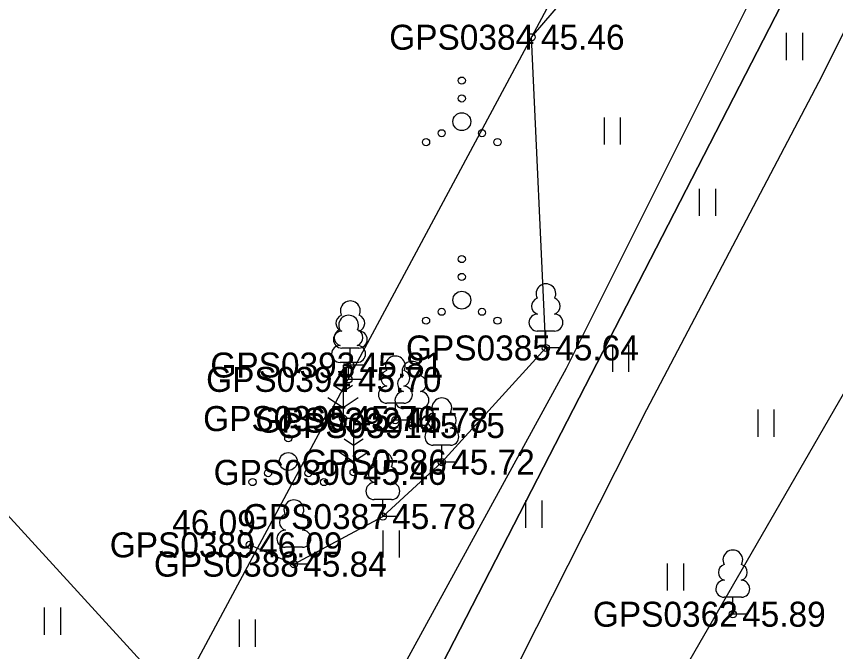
# Model space of a CAD drawing. Extents: x 551623 to 559850, y 6561220 to 6567135.
# Drawn here: x 557239.98 to 557262.93, y 6565511.35 to 6565529.14 of the extents above; entities that cross this region are included whole.
import ezdxf

# ---------------------------------------------------------------- set-up
doc = ezdxf.new("R2010")
doc.units = 0
for name, color, linetype in [('HALJASTUS', 7, 'Continuous'), ('KORGUS-EH2000', 7, 'Continuous'), ('MOOTKORG-EH2000', 7, 'Continuous'), ('MOOTMPUNKT', 7, 'Continuous'), ('MOOTNR', 7, 'Continuous'), ('MOOTPIIR', 7, 'Continuous'), ('MPKAABEL', 7, 'Continuous'), ('PIIR', 7, 'Continuous'), ('PUU', 7, 'Continuous'), ('VTRASS', 7, 'Continuous')]:
    doc.layers.add(name, color=color, linetype=linetype)

msp = doc.modelspace()

# ---------------------------------------------------------------- linework, layer by layer
at = {"layer": 'HALJASTUS'}
for p, q in [((557261.544, 6565528.678), (557261.544, 6565527.917)), ((557261.999, 6565528.678), (557261.999, 6565527.917)), ((557256.441, 6565526.313), (557256.441, 6565525.551)), ((557256.896, 6565526.313), (557256.896, 6565525.551)), ((557259.109, 6565524.31), (557259.109, 6565523.549)), ((557259.564, 6565524.31), (557259.564, 6565523.549)), ((557256.675, 6565519.943), (557256.675, 6565519.182)), ((557257.13, 6565519.943), (557257.13, 6565519.182)), ((557260.745, 6565518.128), (557260.745, 6565517.367)), ((557261.2, 6565518.128), (557261.2, 6565517.367)), ((557254.241, 6565515.575), (557254.241, 6565514.814)), ((557254.696, 6565515.575), (557254.696, 6565514.814)), ((557250.244, 6565514.743), (557250.244, 6565513.982)), ((557250.699, 6565514.743), (557250.699, 6565513.982)), ((557258.209, 6565513.818), (557258.209, 6565513.057)), ((557258.665, 6565513.818), (557258.665, 6565513.057)), ((557240.761, 6565512.58), (557240.761, 6565511.819)), ((557241.217, 6565512.58), (557241.217, 6565511.819)), ((557246.219, 6565512.244), (557246.219, 6565511.483)), ((557246.674, 6565512.244), (557246.674, 6565511.483))]:
    msp.add_line(p, q, dxfattribs=at)
msp.add_lwpolyline([(557246.516, 6565514.336), (557247.754, 6565513.797), (557250.246, 6565515.129), (557251.898, 6565516.654), (557254.812, 6565519.852), (557254.413, 6565528.556), (557259.773, 6565534.804), (557267.212, 6565549.461), (557268.327, 6565553.156), (557268.225, 6565556.681)], dxfattribs=at)
for centre, radius in [((557252.457, 6565527.342), 0.1), ((557252.457, 6565526.842), 0.1), ((557252.457, 6565526.192), 0.25), ((557251.892, 6565525.867), 0.1), ((557253.022, 6565525.867), 0.1), ((557251.457, 6565525.617), 0.1), ((557253.457, 6565525.617), 0.1), ((557252.457, 6565522.342), 0.1), ((557252.457, 6565521.842), 0.1), ((557252.457, 6565521.192), 0.25), ((557251.892, 6565520.867), 0.1), ((557253.022, 6565520.867), 0.1), ((557251.457, 6565520.617), 0.1), ((557253.457, 6565520.617), 0.1), ((557247.597, 6565517.821), 0.1), ((557247.597, 6565517.321), 0.1), ((557247.597, 6565516.671), 0.25), ((557247.032, 6565516.346), 0.1), ((557248.162, 6565516.346), 0.1), ((557246.597, 6565516.096), 0.1), ((557248.597, 6565516.096), 0.1)]:
    msp.add_circle(centre, radius, dxfattribs=at)
at = {"layer": 'KORGUS-EH2000'}
for centre in [(557254.413, 6565528.556), (557246.516, 6565514.336), (557260.047, 6565512.393)]:
    msp.add_circle(centre, 0.1, dxfattribs=at)
at = {"layer": 'MOOTMPUNKT'}
for centre in [(557254.413, 6565528.556), (557254.812, 6565519.852), (557249.335, 6565519.374), (557249.286, 6565518.972), (557249.132, 6565517.874), (557250.596, 6565517.83), (557251.062, 6565517.679), (557251.898, 6565516.654), (557249.426, 6565516.367), (557250.246, 6565515.129), (557246.516, 6565514.336), (557247.754, 6565513.797), (557260.047, 6565512.393)]:
    msp.add_circle(centre, 0.1, dxfattribs=at)
at = {"layer": 'MOOTPIIR'}
msp.add_lwpolyline([(557260.359, 6565490.738), (557251.832, 6565498.956), (557268.521, 6565527.888), (557281.159, 6565552.652), (557282.992, 6565558.9), (557276.665, 6565563.199), (557274.078, 6565564.234), (557268.225, 6565556.681), (557258.656, 6565536.501), (557254.413, 6565528.556), (557244.461, 6565510.001), (557234.085, 6565521.347), (557221.944, 6565536.187), (557223.901, 6565547.053), (557226.743, 6565560.798), (557232.03, 6565580.807)], dxfattribs=at)
at = {"layer": 'MPKAABEL'}
msp.add_lwpolyline([(557246.442, 6565501.845), (557246.199, 6565502.488), (557255.391, 6565519.289), (557261.648, 6565531.809), (557265.23, 6565538.852), (557269.18, 6565546.262), (557274.801, 6565557.82), (557276.711, 6565560.629), (557277.224, 6565560.664)], dxfattribs=at)
at = {"layer": 'PIIR'}
for points in [[(557220.72, 6565535.64), (557233.99, 6565592.65), (557277.21, 6565560.2), (557246.92, 6565501.3)], [(557275.95, 6565476.52), (557246.92, 6565501.3), (557277.21, 6565560.2), (557316.44, 6565530.71)]]:
    msp.add_lwpolyline(points, close=True, dxfattribs=at)
at = {"layer": 'PUU'}
for p, q in [((557255.052, 6565520.327), (557254.572, 6565520.327)), ((557254.812, 6565519.852), (557254.812, 6565520.327)), ((557249.575, 6565519.849), (557249.095, 6565519.849)), ((557249.335, 6565519.374), (557249.335, 6565519.849)), ((557255.192, 6565519.852), (557254.812, 6565519.852)), ((557249.526, 6565519.447), (557249.046, 6565519.447)), ((557249.132, 6565519.374), (557249.132, 6565517.874)), ((557249.286, 6565518.972), (557249.286, 6565519.447)), ((557249.715, 6565519.374), (557249.335, 6565519.374)), ((557249.132, 6565519.024), (557249.008, 6565519.107)), ((557249.257, 6565519.107), (557249.132, 6565519.024)), ((557249.666, 6565518.972), (557249.286, 6565518.972)), ((557249.132, 6565518.624), (557248.866, 6565518.802)), ((557249.399, 6565518.802), (557249.132, 6565518.624)), ((557248.708, 6565518.464), (557249.132, 6565518.181)), ((557249.132, 6565518.181), (557249.557, 6565518.464)), ((557250.836, 6565518.305), (557250.356, 6565518.305)), ((557250.596, 6565517.83), (557250.596, 6565518.305)), ((557251.302, 6565518.154), (557250.822, 6565518.154)), ((557251.062, 6565517.679), (557251.062, 6565518.154)), ((557249.492, 6565517.874), (557249.132, 6565517.874)), ((557249.426, 6565517.867), (557249.426, 6565516.367)), ((557250.976, 6565517.83), (557250.596, 6565517.83)), ((557249.426, 6565517.517), (557249.301, 6565517.6)), ((557249.55, 6565517.6), (557249.426, 6565517.517)), ((557251.442, 6565517.679), (557251.062, 6565517.679)), ((557249.426, 6565517.117), (557249.159, 6565517.294)), ((557249.692, 6565517.294), (557249.426, 6565517.117)), ((557252.138, 6565517.129), (557251.658, 6565517.129)), ((557251.898, 6565516.654), (557251.898, 6565517.129)), ((557249.001, 6565516.956), (557249.426, 6565516.673)), ((557249.426, 6565516.673), (557249.85, 6565516.956)), ((557252.278, 6565516.654), (557251.898, 6565516.654)), ((557249.785, 6565516.367), (557249.426, 6565516.367)), ((557250.486, 6565515.604), (557250.006, 6565515.604)), ((557250.246, 6565515.129), (557250.246, 6565515.604)), ((557250.626, 6565515.129), (557250.246, 6565515.129)), ((557247.995, 6565514.271), (557247.515, 6565514.271)), ((557247.754, 6565513.797), (557247.754, 6565514.271)), ((557248.135, 6565513.797), (557247.754, 6565513.797)), ((557260.287, 6565512.868), (557259.807, 6565512.868)), ((557260.047, 6565512.393), (557260.047, 6565512.868)), ((557260.427, 6565512.393), (557260.047, 6565512.393))]:
    msp.add_line(p, q, dxfattribs=at)
for centre, radius, start, end in [((557254.812, 6565521.372), 0.277, 332.5799, 207.4201), ((557254.642, 6565521.024), 0.233, 109.0217, 253.1415), ((557254.982, 6565521.024), 0.233, 286.8508, 70.9859), ((557249.335, 6565520.894), 0.277, 332.5799, 207.4201), ((557249.165, 6565520.546), 0.233, 109.0217, 253.1415), ((557249.286, 6565520.492), 0.277, 332.5799, 207.4201), ((557249.505, 6565520.546), 0.233, 286.8508, 70.9859), ((557254.575, 6565520.564), 0.238, 90.0016, 269.3953), ((557255.05, 6565520.564), 0.238, 270.6047, 89.9984), ((557249.098, 6565520.086), 0.238, 90.0016, 269.3953), ((557249.116, 6565520.144), 0.233, 109.0217, 253.1415), ((557249.456, 6565520.144), 0.233, 286.8508, 70.9859), ((557249.572, 6565520.086), 0.238, 270.6047, 89.9984), ((557249.049, 6565519.684), 0.238, 90.0016, 269.3953), ((557249.523, 6565519.684), 0.238, 270.6047, 89.9984), ((557250.596, 6565519.35), 0.277, 332.5799, 207.4201), ((557251.062, 6565519.199), 0.277, 332.5799, 207.4201), ((557250.426, 6565519.002), 0.233, 109.0217, 253.1415), ((557250.767, 6565519.002), 0.233, 286.8508, 70.9859), ((557250.892, 6565518.851), 0.233, 109.0217, 253.1415), ((557251.232, 6565518.851), 0.233, 286.8508, 70.9859), ((557250.359, 6565518.542), 0.238, 90.0016, 269.3953), ((557250.834, 6565518.542), 0.238, 270.6047, 89.9984), ((557250.824, 6565518.391), 0.238, 90.0016, 269.3953), ((557251.299, 6565518.391), 0.238, 270.6047, 89.9984), ((557251.898, 6565518.174), 0.277, 332.5799, 207.4201), ((557251.728, 6565517.826), 0.233, 109.0217, 253.1415), ((557252.068, 6565517.826), 0.233, 286.8508, 70.9859), ((557251.66, 6565517.366), 0.238, 90.0016, 269.3953), ((557252.135, 6565517.366), 0.238, 270.6047, 89.9984), ((557250.246, 6565516.649), 0.277, 332.5799, 207.4201), ((557250.076, 6565516.302), 0.233, 109.0217, 253.1415), ((557250.416, 6565516.302), 0.233, 286.8508, 70.9859), ((557250.008, 6565515.842), 0.238, 90.0016, 269.3953), ((557250.483, 6565515.842), 0.238, 270.6047, 89.9984), ((557247.754, 6565515.317), 0.277, 332.5799, 207.4201), ((557247.584, 6565514.969), 0.233, 109.0217, 253.1415), ((557247.925, 6565514.969), 0.233, 286.8508, 70.9859), ((557247.517, 6565514.509), 0.238, 90.0016, 269.3953), ((557247.992, 6565514.509), 0.238, 270.6047, 89.9984), ((557260.047, 6565513.913), 0.277, 332.5799, 207.4201), ((557259.877, 6565513.566), 0.233, 109.0217, 253.1415), ((557260.217, 6565513.566), 0.233, 286.8508, 70.9859), ((557259.809, 6565513.106), 0.238, 90.0016, 269.3953), ((557260.284, 6565513.106), 0.238, 270.6047, 89.9984)]:
    msp.add_arc(centre, radius, start, end, dxfattribs=at)
at = {"layer": 'VTRASS'}
msp.add_lwpolyline([(557248.937, 6565487.668), (557249.698, 6565488.968), (557249.422, 6565491.351), (557248.901, 6565499.396), (557249.509, 6565501.671), (557249.771, 6565502.141), (557253.236, 6565509.405), (557257.639, 6565518.129), (557262.453, 6565527.299), (557267.54, 6565537.44), (557271.468, 6565545.746), (557276.385, 6565554.773), (557278.806, 6565559.631), (557279.936, 6565561.196)], dxfattribs=at)

# ---------------------------------------------------------------- texts
at = {"layer": 'KORGUS-EH2000'}
for s, p in [(' 45.46', (557254.413, 6565528.207)), (' 46.09', (557244.086, 6565514.612)), (' 45.89', (557260.047, 6565512.043))]:
    msp.add_text(s, height=0.7, dxfattribs=at).set_placement(p)
at = {"layer": 'MOOTKORG-EH2000'}
for s, p in [(' 45.46', (557254.413, 6565528.207)), (' 45.64', (557254.812, 6565519.502)), (' 45.81', (557249.335, 6565519.024)), (' 45.70', (557249.286, 6565518.622)), (' 45.76', (557249.132, 6565517.524)), (' 45.78', (557250.596, 6565517.48)), (' 45.75', (557251.062, 6565517.329)), (' 45.72', (557251.898, 6565516.304)), (' 45.46', (557249.426, 6565516.017)), (' 45.78', (557250.246, 6565514.779)), (' 46.09', (557246.516, 6565513.986)), (' 45.84', (557247.754, 6565513.446)), (' 45.89', (557260.047, 6565512.043))]:
    msp.add_text(s, height=0.7, dxfattribs=at).set_placement(p)
at = {"layer": 'MOOTNR'}
for s, p in [('GPS0384 ', (557250.424, 6565528.207)), ('GPS0385 ', (557250.893, 6565519.502)), ('GPS0393 ', (557245.415, 6565519.024)), ('GPS0394 ', (557245.296, 6565518.622)), ('GPS0395 ', (557245.213, 6565517.524)), ('GPS0392 ', (557246.677, 6565517.48)), ('GPS0391 ', (557247.282, 6565517.329)), ('GPS0386 ', (557247.978, 6565516.304)), ('GPS0390 ', (557245.506, 6565516.017)), ('GPS0387 ', (557246.326, 6565514.779)), ('GPS0389 ', (557242.597, 6565513.986)), ('GPS0388 ', (557243.835, 6565513.446)), ('GPS0362 ', (557256.127, 6565512.043))]:
    msp.add_text(s, height=0.7, dxfattribs=at).set_placement(p)

doc.saveas('drawing.dxf')
